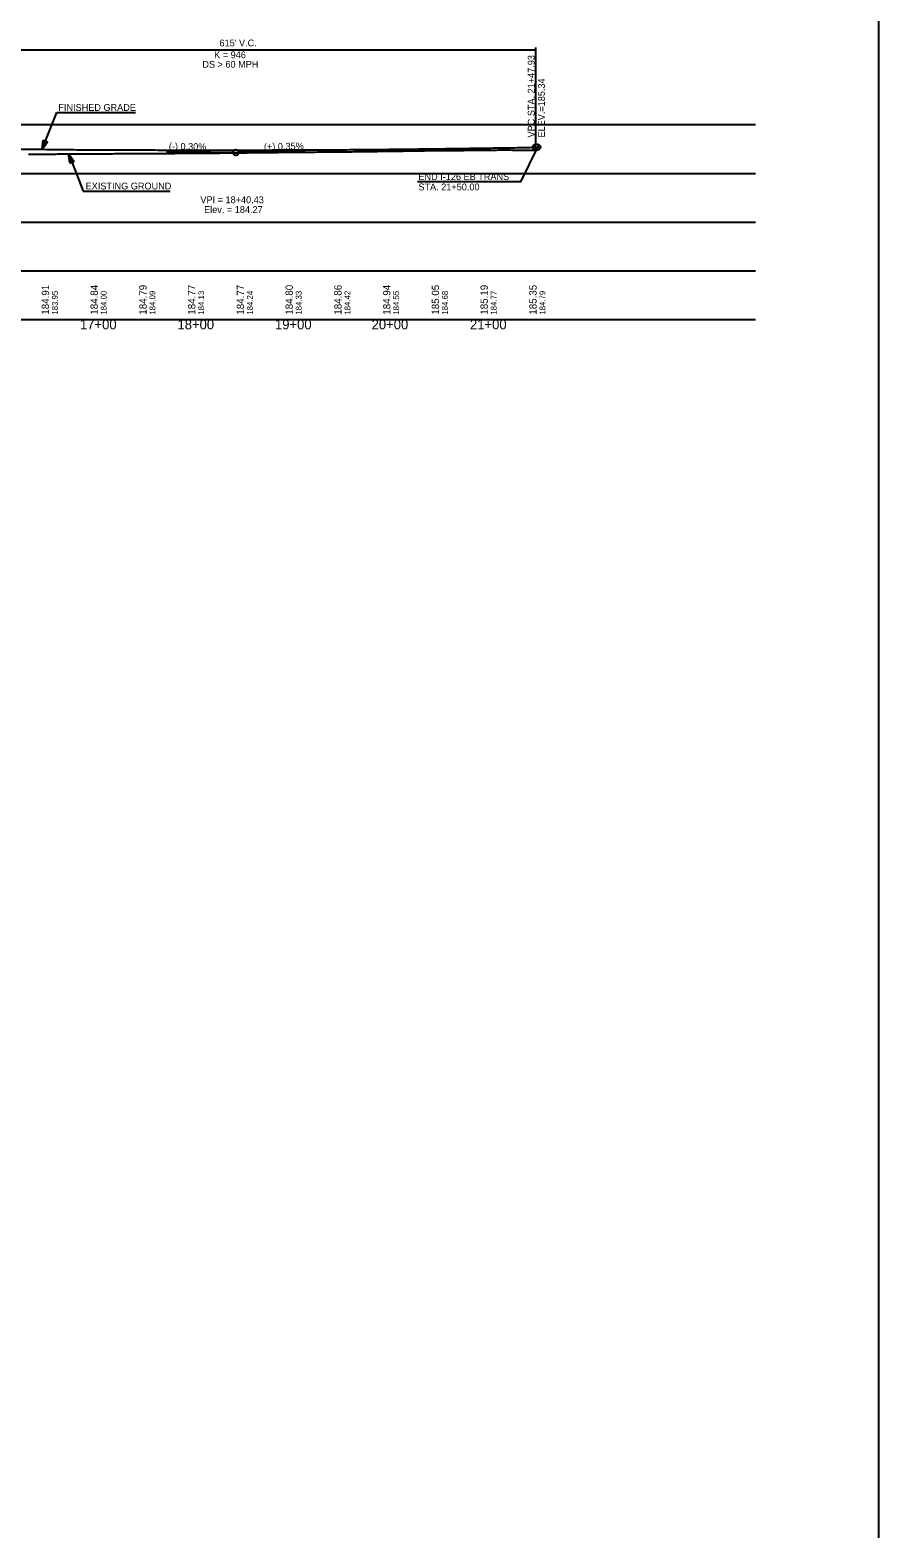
# Model space of a CAD drawing. Extents: x 69 to 2003113, y 512 to 837401.
# Drawn here: x 1889007 to 1889878, y 814259 to 815806 of the extents above; entities that cross this region are included whole.
import ezdxf

# ---------------------------------------------------------------- set-up
doc = ezdxf.new("R2010")
doc.units = 0
for name, color, linetype in [('BR_AUTO DIMENSION', 7, 'Continuous'), ('BR_BORDER LINES', 7, 'Continuous'), ('BR_CENTER LINE BASELINE', 7, 'Continuous'), ('BR_CONCRETE', 7, 'Continuous'), ('BR_GRID DOTS', 7, 'Continuous'), ('BR_GRID LINES', 7, 'Continuous'), ('BR_TEXT', 7, 'Continuous'), ('RD_HC_Points', 7, 'Continuous'), ('RD_PD_ALT1_TrvlWay', 7, 'Continuous'), ('RD_SHT_ID', 7, 'Continuous'), ('RD_SHT_IplotShp', 7, 'Continuous')]:
    doc.layers.add(name, color=color, linetype=linetype)

msp = doc.modelspace()

# ---------------------------------------------------------------- linework, layer by layer
at = {"layer": 'BR_AUTO DIMENSION'}
for p, q in [((1889877.5, 814258.6), (1889877.5, 816758.6)), ((1888277.5, 815708.6), (1889751.1, 815708.6)), ((1888277.5, 815658.6), (1889751.1, 815658.6)), ((1888277.5, 815608.6), (1889751.1, 815608.6)), ((1888277.5, 815558.6), (1889751.1, 815558.6)), ((1888277.5, 815508.6), (1889751.1, 815508.6))]:
    msp.add_line(p, q, dxfattribs=at)
at = {"layer": 'BR_BORDER LINES'}
msp.add_line((1888277.5, 815508.6), (1889477.5, 815508.6), dxfattribs=at)
at = {"layer": 'BR_CENTER LINE BASELINE'}
for p, q in [((1889147, 815681), (1889215, 815680)), ((1889289, 815681.2), (1889221, 815680))]:
    msp.add_line(p, q, dxfattribs=at)
for centre in [(1889527.5, 815685.4), (1889218, 815680)]:
    msp.add_circle(centre, 3, dxfattribs=at)
at = {"layer": 'BR_GRID DOTS'}
for p, q in [((1888910.5, 815785.4), (1889525.5, 815785.4)), ((1889525.5, 815787.9), (1889525.5, 815688.4))]:
    msp.add_line(p, q, dxfattribs=at)
msp.add_lwpolyline([(1889527.5, 815685.4), (1889509.9, 815649.8), (1889404.5, 815649.8)], dxfattribs=at)
msp.add_circle((1889525.5, 815685.4), 3, dxfattribs=at)
at = {"layer": 'BR_GRID LINES'}
msp.add_line((1889525.5, 815685.4), (1889527.5, 815685.4), dxfattribs=at)
msp.add_spline([(1888910.5, 815684.6), (1888922.8, 815684.4), (1888935.1, 815684.2), (1888947.4, 815684.1), (1888959.7, 815683.9), (1888972, 815683.8), (1888984.3, 815683.6), (1888996.6, 815683.5), (1889008.9, 815683.4), (1889021.2, 815683.3), (1889033.5, 815683.1), (1889045.8, 815683), (1889058.1, 815682.9), (1889070.4, 815682.9), (1889082.7, 815682.8), (1889095, 815682.7), (1889107.3, 815682.7), (1889119.6, 815682.6), (1889131.9, 815682.6), (1889144.2, 815682.5), (1889156.5, 815682.5), (1889168.8, 815682.5), (1889181.1, 815682.5), (1889193.4, 815682.5), (1889205.7, 815682.5), (1889218, 815682.5), (1889230.3, 815682.5), (1889242.6, 815682.5), (1889254.9, 815682.6), (1889267.2, 815682.6), (1889279.5, 815682.6), (1889291.8, 815682.7), (1889304.1, 815682.8), (1889316.4, 815682.9), (1889328.7, 815682.9), (1889341, 815683), (1889353.3, 815683.1), (1889365.6, 815683.2), (1889377.9, 815683.3), (1889390.2, 815683.5), (1889402.5, 815683.6), (1889414.8, 815683.7), (1889427.1, 815683.9), (1889439.4, 815684), (1889451.7, 815684.2), (1889464, 815684.4), (1889476.3, 815684.6), (1889488.6, 815684.7), (1889500.9, 815684.9), (1889513.2, 815685.1), (1889525.5, 815685.4)], degree=3, dxfattribs=at)
at = {"layer": 'BR_TEXT'}
for points in [[(1889005.5, 815678.3), (1889007.5, 815678.3), (1889009.5, 815678.3), (1889011.5, 815678.3), (1889013.5, 815678.3), (1889015.5, 815678.3), (1889017.5, 815678.3), (1889019.5, 815678.4), (1889021.5, 815678.4), (1889023.5, 815678.4), (1889025.5, 815678.4), (1889027.5, 815678.4), (1889029.5, 815678.4), (1889031.5, 815678.4), (1889033.5, 815678.4), (1889035.5, 815678.5), (1889037.5, 815678.5), (1889039.5, 815678.5), (1889041.5, 815678.5), (1889043.5, 815678.5), (1889045.5, 815678.5), (1889047.5, 815678.5), (1889049.5, 815678.5), (1889051.5, 815678.5), (1889053.5, 815678.6), (1889055.5, 815678.6), (1889057.5, 815678.6), (1889059.5, 815678.6), (1889061.5, 815678.6), (1889063.5, 815678.6), (1889065.5, 815678.6), (1889067.5, 815678.6), (1889069.5, 815678.6), (1889071.5, 815678.6), (1889073.5, 815678.6), (1889075.5, 815678.6), (1889077.5, 815678.6), (1889079.5, 815678.7), (1889081.5, 815678.7), (1889083.5, 815678.7), (1889085.5, 815678.7), (1889087.5, 815678.8), (1889089.5, 815678.8), (1889091.5, 815678.8), (1889093.5, 815678.9), (1889095.5, 815678.9), (1889097.5, 815678.9), (1889099.5, 815678.9), (1889101.5, 815678.9), (1889103.5, 815678.9), (1889105.5, 815679), (1889107.5, 815679), (1889109.5, 815679)], [(1889109.5, 815679), (1889111.5, 815679.1), (1889113.5, 815679.1), (1889115.5, 815679.1), (1889117.5, 815679.1), (1889119.5, 815679.1), (1889121.5, 815679.1), (1889123.5, 815679.1), (1889125.5, 815679.1), (1889127.5, 815679.1), (1889129.5, 815679.1), (1889131.5, 815679.1), (1889133.5, 815679.1), (1889135.5, 815679.1), (1889137.5, 815679.1), (1889139.5, 815679.1), (1889141.5, 815679.1), (1889143.5, 815679.1), (1889145.5, 815679.1), (1889147.5, 815679.1), (1889149.5, 815679.1), (1889151.5, 815679.1), (1889153.5, 815679.1), (1889155.5, 815679.1), (1889157.5, 815679.2), (1889159.5, 815679.2), (1889161.5, 815679.2), (1889163.5, 815679.2), (1889165.5, 815679.2), (1889167.5, 815679.2), (1889169.5, 815679.2), (1889171.5, 815679.3), (1889173.5, 815679.3), (1889175.5, 815679.3), (1889177.5, 815679.3), (1889179.5, 815679.3), (1889181.5, 815679.3), (1889183.5, 815679.3), (1889185.5, 815679.3), (1889187.5, 815679.4), (1889189.5, 815679.4), (1889191.5, 815679.4), (1889193.5, 815679.4), (1889195.5, 815679.5), (1889197.5, 815679.5), (1889199.5, 815679.5), (1889201.5, 815679.5), (1889203.5, 815679.6), (1889205.5, 815679.6), (1889207.5, 815679.6), (1889209.5, 815679.6), (1889211.5, 815679.6), (1889213.5, 815679.7), (1889215.5, 815679.7), (1889217.5, 815679.7), (1889219.5, 815679.7), (1889221.5, 815679.8), (1889223.5, 815679.8), (1889225.5, 815679.8), (1889227.5, 815679.8), (1889229.5, 815679.8), (1889231.5, 815679.9), (1889233.5, 815679.9), (1889235.5, 815679.9), (1889237.5, 815680), (1889239.5, 815680), (1889241.5, 815680), (1889243.5, 815680), (1889245.5, 815680.1), (1889247.5, 815680.1), (1889249.5, 815680.1), (1889251.5, 815680.1), (1889253.5, 815680.1), (1889255.5, 815680.1), (1889257.5, 815680.1), (1889259.5, 815680.1), (1889261.5, 815680.1), (1889263.5, 815680.2), (1889265.5, 815680.2), (1889267.5, 815680.2), (1889269.5, 815680.2), (1889271.5, 815680.2), (1889273.5, 815680.3), (1889275.5, 815680.3), (1889277.5, 815680.3), (1889279.5, 815680.3), (1889281.5, 815680.3), (1889283.5, 815680.4), (1889285.5, 815680.4), (1889287.5, 815680.4), (1889289.5, 815680.4), (1889291.5, 815680.5), (1889293.5, 815680.5), (1889295.5, 815680.5), (1889297.5, 815680.5), (1889299.5, 815680.5), (1889301.5, 815680.6), (1889303.5, 815680.6), (1889305.5, 815680.6), (1889307.5, 815680.6), (1889309.5, 815680.6)], [(1889309.5, 815680.6), (1889311.5, 815680.6), (1889313.5, 815680.6), (1889315.5, 815680.6), (1889317.5, 815680.7), (1889319.5, 815680.7), (1889321.5, 815680.7), (1889323.5, 815680.7), (1889325.5, 815680.7), (1889327.5, 815680.7), (1889329.5, 815680.7), (1889331.5, 815680.8), (1889333.5, 815680.8), (1889335.5, 815680.8), (1889337.5, 815680.8), (1889339.5, 815680.9), (1889341.5, 815680.9), (1889343.5, 815680.9), (1889345.5, 815681), (1889347.5, 815681), (1889349.5, 815681.1), (1889351.5, 815681.1), (1889353.5, 815681.1), (1889355.5, 815681.1), (1889357.5, 815681.2), (1889359.5, 815681.2), (1889361.5, 815681.2), (1889363.5, 815681.2), (1889365.5, 815681.3), (1889367.5, 815681.3), (1889369.5, 815681.3), (1889371.5, 815681.3), (1889373.5, 815681.3), (1889375.5, 815681.4), (1889377.5, 815681.4), (1889379.5, 815681.4), (1889381.5, 815681.4), (1889383.5, 815681.5), (1889385.5, 815681.5), (1889387.5, 815681.5), (1889389.5, 815681.5), (1889391.5, 815681.6), (1889393.5, 815681.6), (1889395.5, 815681.6), (1889397.5, 815681.6), (1889399.5, 815681.7), (1889401.5, 815681.7), (1889403.5, 815681.7), (1889405.5, 815681.8), (1889407.5, 815681.8), (1889409.5, 815681.8), (1889411.5, 815681.8), (1889413.5, 815681.9), (1889415.5, 815681.9), (1889417.5, 815681.9), (1889419.5, 815682), (1889421.5, 815682), (1889423.5, 815682), (1889425.5, 815682), (1889427.5, 815682), (1889429.5, 815682.1), (1889431.5, 815682.1), (1889433.5, 815682.1), (1889435.5, 815682.1), (1889437.5, 815682.1), (1889439.5, 815682.1), (1889441.5, 815682.1), (1889443.5, 815682.1), (1889445.5, 815682.1), (1889447.5, 815682.2), (1889449.5, 815682.2), (1889451.5, 815682.2), (1889453.5, 815682.3), (1889455.5, 815682.3), (1889457.5, 815682.3), (1889459.5, 815682.3), (1889461.5, 815682.3), (1889463.5, 815682.3), (1889465.5, 815682.4), (1889467.5, 815682.4), (1889469.5, 815682.4), (1889471.5, 815682.4), (1889473.5, 815682.4), (1889475.5, 815682.5), (1889477.5, 815682.5), (1889479.5, 815682.5), (1889481.5, 815682.5), (1889483.5, 815682.5), (1889485.5, 815682.5), (1889487.5, 815682.6), (1889489.5, 815682.6), (1889491.5, 815682.6), (1889493.5, 815682.6), (1889495.5, 815682.6), (1889497.5, 815682.6), (1889499.5, 815682.6), (1889501.5, 815682.5), (1889503.5, 815682.4), (1889505.5, 815682.4), (1889507.5, 815682.4), (1889509.5, 815682.4)], [(1889509.5, 815682.4), (1889511.5, 815682.4), (1889513.5, 815682.4), (1889515.5, 815682.4), (1889517.5, 815682.4), (1889519.5, 815682.4), (1889521.5, 815682.5), (1889523.5, 815682.5), (1889525.5, 815682.5), (1889527.5, 815682.6), (1889527.5, 815682.6)]]:
    msp.add_lwpolyline(points, dxfattribs=at)
at = {"layer": 'RD_PD_ALT1_TrvlWay'}
for p, q in [((1889019.4, 815683.3), (1889034.3, 815721.2)), ((1889034.3, 815721.2), (1889115.1, 815721.2)), ((1889019.4, 815683.3), (1889020.6, 815692.5)), ((1889019.4, 815683.3), (1889020.6, 815692.5)), ((1889022.7, 815691.6), (1889019.4, 815683.3)), ((1889022.7, 815691.6), (1889019.4, 815683.3)), ((1889019.4, 815683.3), (1889024.8, 815690.8)), ((1889019.4, 815683.3), (1889024.8, 815690.8)), ((1889020.6, 815692.5), (1889024.8, 815690.8)), ((1889020.6, 815692.5), (1889024.8, 815690.8)), ((1889046.6, 815678.3), (1889061.6, 815640.3)), ((1889049.9, 815669.9), (1889046.6, 815678.3)), ((1889046.6, 815678.3), (1889052, 815670.8)), ((1889046.6, 815678.3), (1889047.8, 815669.1)), ((1889047.8, 815669.1), (1889052, 815670.8)), ((1889061.6, 815640.3), (1889150.7, 815640.3))]:
    msp.add_line(p, q, dxfattribs=at)
for points in [[(1889022.6, 815691.6), (1889019.5, 815683.8), (1889022.6, 815691.6), (1889019.6, 815684.2), (1889022.5, 815691.6), (1889019.6, 815684.4), (1889022.3, 815691.7), (1889019.6, 815684.8), (1889022.3, 815691.7), (1889019.7, 815685.2), (1889022.1, 815691.8), (1889019.8, 815685.8), (1889022, 815691.8), (1889019.9, 815686.2), (1889022, 815691.8), (1889019.9, 815686.6), (1889021.8, 815691.8), (1889020, 815687), (1889021.8, 815691.9), (1889020, 815687.4), (1889021.7, 815691.9), (1889020.1, 815687.9), (1889021.6, 815692), (1889020.2, 815688.5), (1889021.5, 815692), (1889020.2, 815688.9), (1889021.4, 815692.1), (1889020.3, 815689.5), (1889021.2, 815692.1), (1889020.4, 815690), (1889021.1, 815692.2), (1889020.4, 815690.4), (1889021, 815692.2), (1889020.5, 815690.9), (1889021, 815692.3), (1889020.5, 815691.3), (1889020.8, 815692.2), (1889020.6, 815691.9), (1889020.7, 815692.3)], [(1889022.6, 815691.6), (1889019.5, 815683.8), (1889022.6, 815691.6), (1889019.6, 815684.2), (1889022.5, 815691.6), (1889019.6, 815684.4), (1889022.3, 815691.7), (1889019.6, 815684.8), (1889022.3, 815691.7), (1889019.7, 815685.2), (1889022.1, 815691.8), (1889019.8, 815685.8), (1889022, 815691.8), (1889019.9, 815686.2), (1889022, 815691.8), (1889019.9, 815686.6), (1889021.8, 815691.8), (1889020, 815687), (1889021.8, 815691.9), (1889020, 815687.4), (1889021.7, 815691.9), (1889020.1, 815687.9), (1889021.6, 815692), (1889020.2, 815688.5), (1889021.5, 815692), (1889020.2, 815688.9), (1889021.4, 815692.1), (1889020.3, 815689.5), (1889021.2, 815692.1), (1889020.4, 815690), (1889021.1, 815692.2), (1889020.4, 815690.4), (1889021, 815692.2), (1889020.5, 815690.9), (1889021, 815692.3), (1889020.5, 815691.3), (1889020.8, 815692.2), (1889020.6, 815691.9), (1889020.7, 815692.3)], [(1889019.7, 815683.8), (1889022.7, 815691.5), (1889019.8, 815684), (1889022.8, 815691.5), (1889020, 815684.3), (1889022.9, 815691.5), (1889020.2, 815684.5), (1889023, 815691.4), (1889020.4, 815684.7), (1889023.1, 815691.4), (1889020.5, 815685), (1889023.1, 815691.4), (1889020.8, 815685.3), (1889023.2, 815691.4), (1889021, 815685.7), (1889023.3, 815691.3), (1889021.2, 815686), (1889023.4, 815691.3), (1889021.4, 815686.3), (1889023.5, 815691.3), (1889021.7, 815686.6), (1889023.6, 815691.2), (1889021.9, 815687), (1889023.6, 815691.1), (1889022.2, 815687.4), (1889023.7, 815691.1), (1889022.5, 815687.7), (1889023.8, 815691.2), (1889022.8, 815688.1), (1889023.9, 815691.1), (1889023, 815688.5), (1889024, 815691), (1889023.2, 815688.8), (1889024.1, 815690.9), (1889023.5, 815689.1), (1889024.1, 815690.9), (1889023.8, 815689.6), (1889024.3, 815690.9), (1889023.9, 815689.8), (1889024.4, 815690.9), (1889024.1, 815690), (1889024.5, 815690.7), (1889024.6, 815690.8), (1889024.5, 815690.7)], [(1889019.7, 815683.8), (1889022.7, 815691.5), (1889019.8, 815684), (1889022.8, 815691.5), (1889020, 815684.3), (1889022.9, 815691.5), (1889020.2, 815684.5), (1889023, 815691.4), (1889020.4, 815684.7), (1889023.1, 815691.4), (1889020.5, 815685), (1889023.1, 815691.4), (1889020.8, 815685.3), (1889023.2, 815691.4), (1889021, 815685.7), (1889023.3, 815691.3), (1889021.2, 815686), (1889023.4, 815691.3), (1889021.4, 815686.3), (1889023.5, 815691.3), (1889021.7, 815686.6), (1889023.6, 815691.2), (1889021.9, 815687), (1889023.6, 815691.1), (1889022.2, 815687.4), (1889023.7, 815691.1), (1889022.5, 815687.7), (1889023.8, 815691.2), (1889022.8, 815688.1), (1889023.9, 815691.1), (1889023, 815688.5), (1889024, 815691), (1889023.2, 815688.8), (1889024.1, 815690.9), (1889023.5, 815689.1), (1889024.1, 815690.9), (1889023.8, 815689.6), (1889024.3, 815690.9), (1889023.9, 815689.8), (1889024.4, 815690.9), (1889024.1, 815690), (1889024.5, 815690.7), (1889024.6, 815690.8), (1889024.5, 815690.7)], [(1889049.8, 815670), (1889046.7, 815677.8), (1889049.8, 815669.9), (1889046.8, 815677.4), (1889049.7, 815669.9), (1889046.8, 815677.1), (1889049.6, 815669.9), (1889046.9, 815676.8), (1889049.5, 815669.9), (1889046.9, 815676.3), (1889049.4, 815669.8), (1889047, 815675.8), (1889049.2, 815669.8), (1889047.1, 815675.4), (1889049.2, 815669.7), (1889047.1, 815674.9), (1889049.1, 815669.8), (1889047.2, 815674.5), (1889049, 815669.6), (1889047.2, 815674.2), (1889048.9, 815669.6), (1889047.3, 815673.7), (1889048.8, 815669.6), (1889047.4, 815673.1), (1889048.7, 815669.5), (1889047.4, 815672.7), (1889048.6, 815669.5), (1889047.5, 815672.1), (1889048.4, 815669.5), (1889047.6, 815671.6), (1889048.3, 815669.4), (1889047.6, 815671.1), (1889048.2, 815669.4), (1889047.7, 815670.7), (1889048.2, 815669.3), (1889047.8, 815670.2), (1889048.1, 815669.3), (1889047.8, 815669.7), (1889047.9, 815669.3)], [(1889046.9, 815677.8), (1889049.9, 815670.1), (1889047, 815677.5), (1889050, 815670.1), (1889047.2, 815677.3), (1889050.1, 815670.1), (1889047.4, 815677.1), (1889050.2, 815670.1), (1889047.6, 815676.8), (1889050.3, 815670.1), (1889047.8, 815676.6), (1889050.3, 815670.2), (1889048, 815676.3), (1889050.4, 815670.2), (1889048.2, 815675.9), (1889050.5, 815670.3), (1889048.4, 815675.6), (1889050.6, 815670.3), (1889048.7, 815675.3), (1889050.7, 815670.3), (1889048.9, 815675), (1889050.8, 815670.3), (1889049.1, 815674.6), (1889050.8, 815670.4), (1889049.4, 815674.1), (1889050.9, 815670.4), (1889049.7, 815673.9), (1889051, 815670.4), (1889050, 815673.5), (1889051.1, 815670.5), (1889050.2, 815673.1), (1889051.2, 815670.5), (1889050.4, 815672.8), (1889051.3, 815670.6), (1889050.7, 815672.5), (1889051.3, 815670.7), (1889051, 815672), (1889051.5, 815670.6), (1889051.2, 815671.7), (1889051.6, 815670.7), (1889051.3, 815671.6), (1889051.7, 815670.8), (1889051.9, 815670.8), (1889051.7, 815670.8)]]:
    msp.add_lwpolyline(points, dxfattribs=at)

# ---------------------------------------------------------------- texts
at = {"layer": 'BR_CENTER LINE BASELINE'}
for s, rotation, p in [('(-) 0.30%', 359.1406, (1889149.3, 815683)), ('(+) 0.35%', 1.0025, (1889246.9, 815682.5))]:
    msp.add_text(s, height=7, rotation=rotation, dxfattribs=at).set_placement(p)
at = {"layer": 'BR_CONCRETE'}
for s, height, p in [('VPC STA. 21+47.93 ', 7, (1889524.5, 815695.4)), ('ELEV.=185.34', 7, (1889535, 815695.4)), ('183.95', 6, (1889035.5, 815513.6)), ('184.00', 6, (1889085.5, 815513.6)), ('184.09', 6, (1889135.5, 815513.6)), ('184.13', 6, (1889185.5, 815513.6)), ('184.24', 6, (1889235.5, 815513.6)), ('184.33', 6, (1889285.5, 815513.6)), ('184.42', 6, (1889335.5, 815513.6)), ('184.55', 6, (1889385.5, 815513.6)), ('184.68', 6, (1889435.5, 815513.6)), ('184.77', 6, (1889485.5, 815513.6)), ('184.79', 6, (1889535.5, 815513.6))]:
    msp.add_text(s, height=height, rotation=90, dxfattribs=at).set_placement(p)
at = {"layer": 'BR_GRID DOTS'}
for s, p in [("615' V.C.", (1889201.3, 815788.9)), ('K = 946', (1889195.8, 815776.7)), ('DS > 60 MPH', (1889183.7, 815767))]:
    msp.add_text(s, height=7, dxfattribs=at).set_placement(p)
at = {"layer": 'RD_HC_Points'}
for s, p in [('184.91', (1889026.5, 815513.6)), ('184.84', (1889076.5, 815513.6)), ('184.79', (1889126.5, 815513.6)), ('184.77', (1889176.5, 815513.6)), ('184.77', (1889226.5, 815513.6)), ('184.80', (1889276.5, 815513.6)), ('184.86', (1889326.5, 815513.6)), ('184.94', (1889376.5, 815513.6)), ('185.05', (1889426.5, 815513.6)), ('185.19', (1889476.5, 815513.6)), ('185.35', (1889526.5, 815513.6))]:
    msp.add_text(s, height=7.5, rotation=90, dxfattribs=at).set_placement(p)
at = {"layer": 'RD_PD_ALT1_TrvlWay'}
for s, p in [('FINISHED GRADE', (1889036, 815722.7)), ('EXISTING GROUND', (1889064, 815642.1))]:
    msp.add_text(s, height=7, dxfattribs=at).set_placement(p)
at = {"layer": 'RD_SHT_ID'}
for s, p in [('17+00', (1889058.2, 815498.6)), ('18+00', (1889158.2, 815498.6)), ('19+00', (1889258.2, 815498.6)), ('20+00', (1889357.3, 815498.6)), ('21+00', (1889458.2, 815498.6))]:
    msp.add_text(s, height=10, dxfattribs=at).set_placement(p)
at = {"layer": 'RD_SHT_IplotShp'}
for s, p in [('END I-126 EB TRANS', (1889405.3, 815651.7)), ('STA. 21+50.00', (1889405.3, 815641.2)), ('VPI = 18+40.43', (1889181.7, 815628)), ('Elev. = 184.27', (1889185.5, 815618))]:
    msp.add_text(s, height=7, dxfattribs=at).set_placement(p)

doc.saveas('drawing.dxf')
